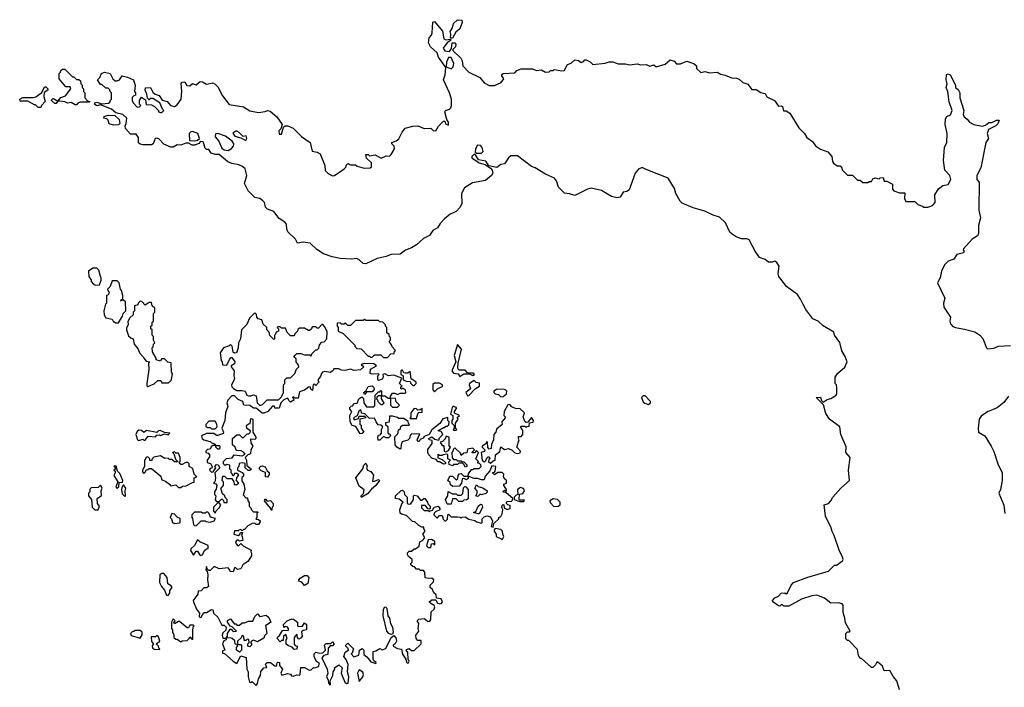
# Model space of a CAD drawing. Extents: x 2494106 to 2685573, y 758056 to 915185.
# Tile 294 of 507: x 2560080 to 2567806, y 885234 to 890468. Entities that reach past the tile are written whole.
import ezdxf

# ---------------------------------------------------------------- set-up
doc = ezdxf.new("R2010")
doc.units = 0

msp = doc.modelspace()

# ---------------------------------------------------------------- linework, layer by layer
at = {"layer": '0CON05XD'}
for points in [[(2563686.7, 889346.7), (2563731.7, 889331.7), (2563775, 889302.5), (2563787.5, 889287.5), (2563793.8, 889265), (2563783.3, 889245), (2563735, 889208.2), (2563632.4, 889187.6), (2563571.1, 889148.9), (2563547.1, 889105), (2563549.4, 889025), (2563535, 888996), (2563505, 888964.4), (2563458, 888942), (2563412.6, 888907.4), (2563379.4, 888870.6), (2563358.6, 888835), (2563321.2, 888815), (2563296.7, 888775), (2563247.6, 888752.4), (2563195, 888702.9), (2563155, 888678.1), (2563108.7, 888661.3), (2563065, 888628.6), (2562995, 888628), (2562955, 888610.8), (2562885, 888596.2), (2562795, 888553.5), (2562775, 888555.8), (2562745, 888586.2), (2562725.9, 888595.9), (2562685, 888589.2), (2562595, 888594.6), (2562532.3, 888607.7), (2562463, 888633), (2562412.5, 888665), (2562360, 888715), (2562305, 888723.8), (2562260, 888715), (2562245, 888747.5), (2562184, 888805), (2562176.2, 888825), (2562173.8, 888865), (2562161.2, 888881.2), (2562115, 888910), (2562073, 888963), (2562025, 888981.2), (2562008.8, 888998.8), (2562000, 889035), (2561988.5, 889048.5), (2561965, 889066.7), (2561925, 889073.3), (2561873.3, 889125), (2561844.1, 889184.1), (2561861.2, 889245), (2561849.5, 889299.5), (2561827.6, 889317.6), (2561799.7, 889329.7), (2561745, 889340.8), (2561713.9, 889353.9), (2561645, 889410), (2561615, 889411.2), (2561582.5, 889422.5), (2561565, 889450), (2561545, 889450), (2561535, 889460), (2561520, 889510), (2561498.3, 889511.7), (2561485, 889497.5), (2561455, 889483.8), (2561433.9, 889483.9), (2561405, 889500), (2561385, 889500), (2561345, 889483.8), (2561315, 889487.5), (2561285, 889468), (2561265, 889468.8), (2561211.2, 889491.2), (2561173, 889533), (2561155, 889540), (2561143.3, 889536.7), (2561127.5, 889495), (2561115, 889487.5), (2561045, 889487.5), (2561025, 889492.5), (2561013, 889503), (2561012.5, 889545), (2560995, 889570), (2560949.3, 889569.3), (2560910, 889615), (2560907.5, 889635), (2560916.4, 889653.6), (2560920, 889695), (2560890, 889725), (2560835, 889737.5), (2560800, 889765), (2560715, 889800), (2560685, 889793.3), (2560667.5, 889805), (2560670, 889815), (2560685, 889820), (2560725, 889807.5), (2560777, 889813), (2560788.3, 889821.7), (2560791.7, 889838.3), (2560800, 889845), (2560800, 889895), (2560790, 889905), (2560788.3, 889918.3), (2560775, 889930), (2560755, 889930), (2560725, 889960), (2560715, 889960), (2560690, 889995), (2560710, 890015), (2560722.5, 890045), (2560745, 890057.5), (2560790, 890045), (2560810, 890005), (2560828.3, 889988.3), (2560845, 889987.5), (2560863, 889997), (2560885, 890026.7), (2560925, 890017.5), (2560972.5, 889995), (2560987, 889953), (2560980, 889905), (2560990, 889895), (2560990, 889875), (2560975, 889870), (2560963, 889857), (2560962.5, 889835), (2560970, 889815), (2561003, 889783), (2561020, 889785), (2561030, 889795), (2561020, 889805), (2561020, 889835), (2561035, 889860), (2561068.3, 889838.3), (2561071.7, 889801.7), (2561115, 889800), (2561138.3, 889788.3), (2561170, 889755), (2561170, 889745), (2561185, 889740), (2561195, 889740), (2561210, 889755), (2561200, 889765), (2561180, 889815), (2561125, 889850), (2561105, 889850), (2561095, 889840), (2561081.7, 889851.7), (2561077.5, 889885), (2561063.3, 889915), (2561066.4, 889933.6), (2561106.1, 889936.1), (2561125, 889900), (2561143, 889883), (2561175, 889872.5), (2561197, 889837), (2561236.1, 889826.1), (2561263.9, 889793.9), (2561295, 889787.5), (2561315, 889800), (2561347.5, 889845), (2561353.3, 889905), (2561347.5, 889967.5), (2561355, 889978.8), (2561375, 889980), (2561391.7, 889951.7), (2561415, 889950), (2561435, 889967.5), (2561465, 889957.5), (2561495, 889982.5), (2561515, 889980), (2561545, 889962.5), (2561595, 889972.5), (2561615, 889963.3), (2561635, 889942.5), (2561670.6, 889870.6), (2561725, 889803.3), (2561835, 889783.3), (2561885, 889752.5), (2561955, 889740), (2562005, 889746.7), (2562025, 889755.7), (2562045, 889751.1), (2562098.6, 889705), (2562140, 889645), (2562128.3, 889611.7), (2562113, 889597), (2562115, 889570), (2562135, 889570), (2562150, 889625), (2562163.3, 889636.7), (2562185, 889635.8), (2562225, 889618), (2562292.1, 889552.1), (2562360, 889505), (2562375, 889437.5), (2562415, 889430), (2562436.7, 889415), (2562473.3, 889325), (2562477.5, 889285), (2562501.7, 889261.7), (2562535, 889242.5), (2562550, 889245), (2562625, 889297.5), (2562642.5, 889315), (2562643, 889327), (2562655, 889340), (2562675, 889330), (2562715, 889330), (2562728.3, 889318.3), (2562783.6, 889303.6), (2562830, 889305), (2562840, 889315), (2562840, 889345), (2562801.7, 889381.7), (2562795, 889410), (2562815, 889410), (2562825, 889400), (2562869.3, 889409.3), (2562917, 889383), (2562955, 889400), (2562981.7, 889398.3), (2562995, 889410), (2563020, 889455), (2563017.5, 889475), (2563000, 889495), (2563000, 889505), (2563035, 889517.5), (2563055.9, 889534.1), (2563081.2, 889585), (2563105, 889616.7), (2563165, 889633.8), (2563205, 889634.2), (2563255, 889613.8), (2563305, 889616.7), (2563325, 889600), (2563345, 889597.5), (2563367, 889633), (2563405, 889672.5), (2563415, 889672.5), (2563422.3, 889652.3), (2563445, 889640), (2563446, 889665), (2563432.5, 889685), (2563416.7, 889745), (2563420, 889755), (2563453.6, 889766.4), (2563463.6, 889776.4), (2563468.8, 889795), (2563467.5, 889845), (2563453, 889893), (2563406.2, 889995), (2563419.2, 890035), (2563423, 890093), (2563365.8, 890175), (2563355, 890207.5), (2563302.5, 890255), (2563287.5, 890285), (2563292.5, 890325), (2563312.5, 890347.5), (2563316.1, 890363.9), (2563322.5, 890447.5), (2563335, 890453.8), (2563398.3, 890378.3), (2563408.8, 890318.8), (2563425, 890310), (2563460, 890315), (2563460, 890305), (2563433.6, 890286.4), (2563416, 890264), (2563403.8, 890245), (2563415, 890222.5), (2563451.7, 890218.3), (2563467.5, 890242.5), (2563473.3, 890286.7), (2563495, 890287.5), (2563501.2, 890275), (2563500, 890255), (2563480, 890235), (2563480, 890225), (2563542.5, 890165), (2563552.5, 890145), (2563557.5, 890105), (2563605, 890057.5), (2563690, 890015), (2563725, 889972.5), (2563765, 889952.5), (2563805, 889952.5), (2563857.5, 889975), (2563880, 890005), (2563863, 890027), (2563863, 890037), (2563873.6, 890046.4), (2563965, 890050), (2563981.2, 890068.8), (2564015, 890082.5), (2564105, 890083.3), (2564135, 890070), (2564175, 890073.3), (2564205, 890057.5), (2564235, 890060), (2564245, 890070), (2564265, 890070), (2564275, 890077.5), (2564335, 890067.5), (2564355, 890070), (2564375, 890113.3), (2564410.7, 890129.3), (2564435, 890152.5), (2564465, 890147.5), (2564485, 890132.5), (2564505, 890140), (2564515, 890152.5), (2564525, 890152.5), (2564556.1, 890136.1), (2564577, 890117), (2564673, 890127), (2564705, 890136.7), (2564733.9, 890136.1), (2564775, 890122), (2564835, 890122.5), (2564865, 890114.2), (2564925, 890121.2), (2564955, 890113.8), (2564995, 890116.7), (2565025, 890103.3), (2565055, 890113.8), (2565075, 890097.5), (2565145, 890120), (2565185, 890152.5), (2565215, 890142.5), (2565235, 890122.5), (2565265, 890122.5), (2565315, 890142.5), (2565350.7, 890130.7), (2565370, 890125), (2565390, 890105), (2565390, 890085), (2565425, 890053.3), (2565455, 890062.5), (2565495, 890050), (2565555, 890056.2), (2565580.5, 890040.5), (2565615, 890034), (2565665, 890011.2), (2565705, 890009.2), (2565725, 890000.8), (2565755, 889974.3), (2565795, 889962.5), (2565825, 889920), (2565859.3, 889919.3), (2565895, 889897.5), (2565928.8, 889888.8), (2565943.8, 889863.8), (2566003.9, 889833.9), (2566035, 889790), (2566055, 889792.5), (2566066.4, 889786.4), (2566073.6, 889753.6), (2566095, 889753.3), (2566124.2, 889734.2), (2566195, 889618.8), (2566238.8, 889575), (2566256.2, 889545), (2566302, 889512), (2566325, 889480), (2566365, 889453.8), (2566421.2, 889431.2), (2566452.5, 889395), (2566457, 889357), (2566465, 889342.5), (2566495, 889322.5), (2566515, 889322.5), (2566530, 889315), (2566535, 889290), (2566575, 889250), (2566615, 889250), (2566655, 889210), (2566675, 889210), (2566695, 889190), (2566735, 889190), (2566745, 889200), (2566765, 889200), (2566775, 889220), (2566793, 889227), (2566825, 889220), (2566833, 889227), (2566855, 889230), (2566862.5, 889202.5), (2566885, 889202.5), (2566929.3, 889179.3), (2566928.3, 889138.3), (2566940, 889125), (2566985, 889110), (2567025, 889110), (2567023.3, 889065), (2567032.5, 889042.5), (2567105, 889043.3), (2567128.8, 889018.8), (2567165, 889006.7), (2567175, 888997.5), (2567205, 888997.5), (2567230, 889005), (2567245, 889012.5), (2567262.5, 889035), (2567262, 889095), (2567289.3, 889140.7), (2567325, 889166.7), (2567365, 889176.7), (2567385.8, 889214.2), (2567378.8, 889245), (2567338.3, 889288.3), (2567330, 889365), (2567336.2, 889465), (2567355.8, 889505), (2567358, 889575), (2567342.5, 889645), (2567345, 889690), (2567355, 889707.5), (2567385, 889722.5), (2567396.4, 889756.4), (2567373.6, 889823.6), (2567362.5, 889905), (2567350, 889935), (2567357.5, 889965), (2567350, 889995), (2567353.3, 890036.7), (2567365, 890042), (2567381.2, 890035), (2567422.5, 889955), (2567422.5, 889935), (2567445, 889920), (2567456.2, 889895), (2567456.7, 889855), (2567487.5, 889755), (2567482.5, 889725), (2567490, 889705), (2567515, 889687.5), (2567532.5, 889665), (2567566.7, 889646.7), (2567635, 889633.8), (2567658.3, 889641.7), (2567685, 889661.2), (2567709.3, 889660.7), (2567745, 889680), (2567765, 889680), (2567755, 889650), (2567740, 889635), (2567682.3, 889607.7), (2567671.2, 889575), (2567683.3, 889535), (2567661.2, 889505), (2567621.2, 889305), (2567590, 889245), (2567590, 889215), (2567608.8, 889195), (2567606.2, 888975), (2567620, 888915), (2567603.3, 888855), (2567603.3, 888795), (2567595.9, 888774.1), (2567553, 888747), (2567485, 888670), (2567483, 888663), (2567490, 888655), (2567485, 888640), (2567435, 888626.7), (2567409.3, 888590.7), (2567365, 888573.3), (2567336.2, 888545), (2567313.8, 888495), (2567303.3, 888445), (2567283.3, 888405), (2567340, 888285), (2567330, 888245), (2567332.5, 888215), (2567383.8, 888135), (2567379.2, 888105), (2567385, 888084), (2567403.6, 888063.6), (2567423.6, 888053.6), (2567495, 888042.7), (2567575, 888019.5)], [(2563461.7, 890321.7), (2563463.6, 890353.6), (2563457.5, 890375), (2563476.7, 890405), (2563483, 890437), (2563515, 890467.5), (2563550, 890465), (2563551.2, 890445), (2563533.6, 890396.4), (2563501.2, 890368.8), (2563475, 890322.5), (2563461.7, 890321.7)], [(2563465, 890083.3), (2563480.7, 890099.3), (2563486.7, 890125), (2563465, 890170), (2563445, 890170), (2563430, 890135), (2563427.5, 890097.5), (2563465, 890083.3)], [(2560525, 889800), (2560515, 889800), (2560485, 889817.5), (2560455, 889812.5), (2560435, 889822.5), (2560395, 889830), (2560380, 889830), (2560365, 889810), (2560355, 889810), (2560330, 889835), (2560333.6, 889846.4), (2560345, 889850), (2560380, 889830), (2560401.7, 889858.3), (2560438.3, 889871.7), (2560480, 889925), (2560475, 889940), (2560441.7, 889941.7), (2560390, 890005), (2560390, 890045), (2560400, 890055), (2560401.7, 890068.3), (2560415, 890080), (2560435, 890080), (2560495, 890020), (2560505, 890020), (2560525, 890000), (2560545, 890000), (2560558.3, 889988.3), (2560560, 889965), (2560570, 889955), (2560570, 889935), (2560580, 889925), (2560580, 889905), (2560590, 889895), (2560590, 889855), (2560611.7, 889831.7), (2560630, 889825), (2560625, 889820), (2560555, 889820), (2560535, 889812.5), (2560525, 889800)], [(2560245, 889780), (2560225, 889780), (2560205, 889800), (2560195, 889800), (2560145, 889830), (2560085, 889830), (2560080, 889845), (2560105, 889857.5), (2560185, 889857.5), (2560207, 889863), (2560253.3, 889896.7), (2560275, 889940), (2560285, 889940), (2560300, 889925), (2560300, 889915), (2560272.5, 889897.5), (2560270, 889865), (2560280, 889825), (2560250, 889795), (2560245, 889780)], [(2560815, 889640), (2560781.7, 889651.7), (2560775, 889680), (2560765, 889690), (2560740, 889695), (2560741.7, 889708.3), (2560775, 889720), (2560827, 889717), (2560860, 889685), (2560866.7, 889655), (2560855, 889642.5), (2560815, 889640)], [(2561455, 889516.7), (2561475, 889522.5), (2561490, 889535), (2561476.7, 889576.7), (2561435, 889590), (2561421.7, 889588.3), (2561410, 889575), (2561411.7, 889521.7), (2561455, 889516.7)], [(2561715, 889442.5), (2561743, 889457), (2561757.5, 889475), (2561760, 889495), (2561746.2, 889515), (2561695.7, 889555.7), (2561635, 889576.2), (2561617, 889573), (2561615, 889550), (2561642.5, 889515), (2561665, 889460), (2561685, 889447.5), (2561715, 889442.5)], [(2561855, 889520), (2561862.5, 889535), (2561858.3, 889558.3), (2561832.5, 889552.5), (2561803, 889583), (2561785, 889592.5), (2561775, 889592.5), (2561753, 889577), (2561767.5, 889555), (2561815, 889542.5), (2561855, 889520)], [(2563665, 889420), (2563705, 889422.5), (2563716.7, 889435), (2563708.8, 889465), (2563695, 889481.2), (2563673.3, 889485), (2563656.7, 889455), (2563655, 889430), (2563665, 889420)], [(2566983.3, 885215), (2566963.3, 885285), (2566935, 885317.5), (2566906.7, 885365), (2566862.7, 885362.7), (2566850.5, 885400.5), (2566815, 885430), (2566805, 885430), (2566795, 885410), (2566775, 885390), (2566765, 885390), (2566685, 885460), (2566675, 885460), (2566663, 885483), (2566655, 885530), (2566585, 885600), (2566575, 885600), (2566563, 885613), (2566563.9, 885656.1), (2566575, 885667.5), (2566591.7, 885668.3), (2566597.5, 885675), (2566560, 885740), (2566556.1, 885776.1), (2566541.2, 885821.2), (2566541.7, 885878.3), (2566535, 885887.5), (2566505.6, 885895.6), (2566445, 885892.9), (2566395, 885931.9), (2566335, 885955.7), (2566295, 885951.9), (2566214.1, 885925.9), (2566115, 885870), (2566075, 885870), (2566065, 885880), (2566055, 885880), (2566045, 885870), (2566035, 885872.5), (2565990, 885905), (2565987.5, 885915), (2566006.7, 885935), (2566035, 885948.8), (2566055, 885971.2), (2566083.3, 885973.3), (2566095, 885967.5), (2566105, 885973.3), (2566132.5, 886035), (2566152.5, 886055), (2566263.5, 886096.5), (2566427.5, 886145), (2566475, 886190), (2566488.3, 886191.7), (2566537.5, 886225), (2566541.2, 886235), (2566536, 886255), (2566509.1, 886309.1), (2566470, 886425), (2566454.5, 886454.5), (2566448.5, 886485), (2566403.5, 886575), (2566393.3, 886665), (2566425.5, 886674.5), (2566443.9, 886696.1), (2566461.4, 886725), (2566523.9, 886796.1), (2566592.5, 886855), (2566583.3, 886935), (2566596.7, 887035), (2566564, 887075), (2566565, 887120), (2566523.3, 887215), (2566516.7, 887275), (2566433.3, 887335), (2566405, 887380), (2566387, 887447), (2566330, 887505), (2566365, 887507.5), (2566371.7, 887481.7), (2566385, 887470), (2566415, 887490), (2566445, 887497.5), (2566487.5, 887525), (2566493, 887537), (2566492.5, 887585), (2566490, 887605), (2566480, 887615), (2566480, 887665), (2566497.5, 887695), (2566556.1, 887743.9), (2566572.5, 887785), (2566557.7, 887827.7), (2566532.3, 887872.3), (2566515, 887937.5), (2566473.8, 887995), (2566467.4, 888017.4), (2566385, 888068.6), (2566345, 888104.3), (2566305, 888121.4), (2566247.8, 888195), (2566227.5, 888235), (2566207.6, 888277.6), (2566182.7, 888312.7), (2566096.7, 888375), (2566036.7, 888455), (2566032, 888475), (2566040, 888535), (2566022.5, 888565), (2566005, 888573.3), (2565983.6, 888566.4), (2565955, 888566.7), (2565928.8, 888588.8), (2565885, 888603.3), (2565851.7, 888651.7), (2565805, 888741.2), (2565785, 888748.9), (2565745, 888750), (2565701.2, 888765), (2565670, 888785), (2565653.1, 888803.1), (2565619.2, 888875), (2565570.2, 888920.2), (2565520.8, 888935), (2565455.7, 888965.7), (2565365, 888992.5), (2565279.2, 889029.2), (2565262.7, 889045), (2565228.1, 889105), (2565218.1, 889145), (2565168.8, 889225), (2564995, 889294), (2564965, 889308.6), (2564934.6, 889295.4), (2564910.6, 889265), (2564862.5, 889135), (2564845, 889120), (2564814.2, 889115.8), (2564792.5, 889075), (2564765, 889070.6), (2564725, 889081.9), (2564645, 889127.8), (2564565, 889147.5), (2564535, 889139.4), (2564435, 889090), (2564395, 889103.3), (2564355, 889106.7), (2564308.6, 889155), (2564291.1, 889205), (2564276, 889225), (2564205, 889257.3), (2564126.2, 889305), (2564095, 889315.8), (2563985, 889400), (2563935, 889400), (2563916.2, 889385), (2563883, 889337), (2563855, 889331.2), (2563825, 889310), (2563761.7, 889321.7), (2563738.3, 889358.3), (2563679.3, 889369.3), (2563657.5, 889407.5), (2563645, 889412.5), (2563627.5, 889395), (2563627.5, 889385), (2563686.7, 889346.7)], [(2560675, 888387.5), (2560705, 888390), (2560720, 888425), (2560720, 888445), (2560713, 888453), (2560700, 888505), (2560685, 888520), (2560655, 888520), (2560620, 888495), (2560623, 888453), (2560640, 888425), (2560640, 888415), (2560660, 888395), (2560675, 888387.5)], [(2560855, 888090), (2560887.7, 888142.3), (2560892.5, 888165), (2560912.5, 888185), (2560910, 888255), (2560895, 888270), (2560880, 888270), (2560875, 888260), (2560870, 888265), (2560888.3, 888281.7), (2560890, 888305), (2560880, 888345), (2560870, 888355), (2560860, 888405), (2560845, 888420), (2560805, 888420), (2560790, 888375), (2560770, 888355), (2560782.5, 888325), (2560775, 888310), (2560760, 888305), (2560760, 888245), (2560753, 888237), (2560740, 888185), (2560742.5, 888155), (2560755, 888130), (2560805, 888120), (2560815, 888100), (2560825, 888100), (2560835, 888090), (2560855, 888090)], [(2561085, 887592.5), (2561135, 887612.5), (2561165, 887640), (2561188.3, 887638.3), (2561195, 887620), (2561248.3, 887621.7), (2561270, 887645), (2561280, 887695), (2561270, 887705), (2561268.3, 887778.3), (2561241.7, 887781.7), (2561215, 887810), (2561191.7, 887808.3), (2561185, 887790), (2561151.7, 887801.7), (2561150, 887815), (2561123, 887863), (2561120, 887895), (2561128.3, 887901.7), (2561130, 887925), (2561140, 887935), (2561130, 887955), (2561130, 887985), (2561120, 887995), (2561120, 888035), (2561110, 888045), (2561110, 888065), (2561118.3, 888071.7), (2561120, 888095), (2561130, 888105), (2561130, 888165), (2561140, 888175), (2561140, 888205), (2561120, 888225), (2561115, 888250), (2561095, 888250), (2561065, 888230), (2561038.3, 888258.3), (2561025, 888260), (2561010, 888245), (2561008.3, 888231.7), (2560980, 888225), (2560980, 888185), (2560970, 888175), (2560970, 888155), (2560945, 888130), (2560928.3, 888101.7), (2560930, 888075), (2560918.3, 888051.7), (2560917.5, 888035), (2560935, 887990), (2560955, 887970), (2560970, 887965), (2560977.5, 887925), (2561010, 887885), (2561020, 887855), (2561050, 887825), (2561053, 887813), (2561071.7, 887791.7), (2561100, 887785), (2561090, 887775), (2561092.5, 887725), (2561077.5, 887615), (2561078.3, 887598.3), (2561085, 887592.5)], [(2561965, 887442.5), (2561985, 887450), (2562023, 887487), (2562111.7, 887488.3), (2562135, 887510), (2562150, 887545), (2562150, 887605), (2562160, 887615), (2562160, 887645), (2562175, 887660), (2562205, 887660), (2562218.3, 887671.7), (2562240, 887695), (2562251.7, 887728.3), (2562270, 887745), (2562268.3, 887758.3), (2562250, 887785), (2562248.3, 887808.3), (2562230, 887825), (2562241.7, 887838.3), (2562255, 887850), (2562285, 887850), (2562315, 887840), (2562355, 887840), (2562368.3, 887831.7), (2562371.7, 887848.3), (2562405, 887880), (2562415, 887880), (2562428.3, 887891.7), (2562431.7, 887918.3), (2562451.7, 887938.3), (2562468.3, 887941.7), (2562490, 887965), (2562491.7, 888021.7), (2562475, 888060), (2562458.3, 888078.3), (2562451.7, 888078.3), (2562425, 888050), (2562415, 888050), (2562405, 888060), (2562375, 888060), (2562370, 888045), (2562355, 888030), (2562345, 888030), (2562315, 888050), (2562275, 888050), (2562261.7, 888038.3), (2562260, 888025), (2562240, 888005), (2562235, 887990), (2562205, 887990), (2562180, 888015), (2562165, 888050), (2562135, 888050), (2562125, 888060), (2562105, 888060), (2562100, 888055), (2562110, 888045), (2562110, 888025), (2562091.7, 888018.3), (2562088.3, 888001.7), (2562080, 887995), (2562080, 887965), (2562075, 887960), (2562043, 887993), (2562037, 888017), (2562020, 888035), (2562020, 888055), (2561991.7, 888081.7), (2561980, 888115), (2561951.7, 888121.7), (2561940, 888135), (2561937, 888157), (2561925, 888170), (2561883, 888127), (2561863, 888077), (2561820, 888035), (2561813.8, 887965), (2561797.5, 887935), (2561793.3, 887895), (2561780, 887855), (2561765, 887852.5), (2561755, 887860), (2561747, 887907), (2561735, 887920), (2561725, 887910), (2561680, 887895), (2561653, 887857), (2561660, 887795), (2561670, 887785), (2561671.7, 887761.7), (2561705, 887760), (2561735, 887820), (2561745, 887820), (2561767.5, 887785), (2561765, 887770), (2561740, 887755), (2561740, 887745), (2561762.5, 887715), (2561760, 887675), (2561766.7, 887655), (2561757.5, 887635), (2561742.5, 887605), (2561745, 887590), (2561757, 887577), (2561785, 887560), (2561825, 887561.2), (2561850, 887555), (2561862.5, 887525), (2561875, 887517.5), (2561895, 887517.5), (2561915, 887527.5), (2561935, 887520), (2561943, 887463), (2561965, 887442.5)], [(2562965, 887820), (2562991.7, 887848.3), (2563018.3, 887851.7), (2563021.7, 887868.3), (2563030, 887875), (2563001.7, 887901.7), (2562998.3, 887918.3), (2562980, 887945), (2562990, 887955), (2562990, 887975), (2562981.7, 887981.7), (2562978.3, 887998.3), (2562961.7, 888011.7), (2562960, 888055), (2562950, 888065), (2562950, 888075), (2562930, 888095), (2562905, 888100), (2562895, 888110), (2562795, 888110), (2562785, 888117.5), (2562775, 888110), (2562715, 888110), (2562675, 888070), (2562655, 888070), (2562635, 888090), (2562625, 888080), (2562605, 888080), (2562595, 888090), (2562571.7, 888088.3), (2562570, 888065), (2562580, 888055), (2562580, 888025), (2562618.3, 888008.3), (2562710, 887915), (2562710, 887905), (2562725, 887890), (2562758.3, 887888.3), (2562815, 887830), (2562825, 887830), (2562835, 887820), (2562847, 887823), (2562865, 887840), (2562915, 887840), (2562935, 887820), (2562965, 887820)], [(2567575, 888019.5), (2567613.7, 887993.7), (2567638.3, 887968.3), (2567666.1, 887896.1), (2567675, 887886.7), (2567723.3, 887893.3), (2567761.7, 887908.3), (2567855, 887913.3)], [(2563535, 887670), (2563565, 887692.5), (2563615, 887690), (2563635, 887677.5), (2563650, 887685), (2563637, 887697), (2563595, 887700), (2563575, 887720), (2563525, 887720), (2563517.5, 887735), (2563520, 887775), (2563546.7, 887885), (2563515, 887920), (2563490, 887835), (2563502.5, 887785), (2563471.2, 887715), (2563485, 887696.7), (2563520, 887690), (2563535, 887670)], [(2562877.5, 887315), (2562865, 887342.5), (2562825, 887340), (2562788.3, 887378.3), (2562761.7, 887381.7), (2562760, 887405), (2562751.7, 887408.3), (2562741.7, 887398.3), (2562728.3, 887361.7), (2562700, 887345), (2562705, 887330), (2562738.3, 887341.7), (2562745, 887360), (2562785, 887360), (2562800, 887345), (2562750, 887335), (2562750, 887295), (2562758.3, 887288.3), (2562760, 887265), (2562780, 887235), (2562767, 887223), (2562751.7, 887221.7), (2562718.3, 887278.3), (2562690, 887285), (2562672.5, 887315), (2562670, 887365), (2562687.5, 887395), (2562670, 887415), (2562671.7, 887428.3), (2562681.7, 887438.3), (2562695, 887440), (2562701.7, 887458.3), (2562728.3, 887461.7), (2562740, 887495), (2562765, 887510), (2562777.5, 887497.5), (2562780, 887465), (2562801.7, 887431.7), (2562858.3, 887431.7), (2562866.7, 887443.3), (2562870, 887525), (2562895, 887550), (2562905, 887550), (2562915, 887560), (2562920, 887555), (2562920, 887520), (2562945, 887520), (2562975, 887500), (2562990, 887500), (2562990, 887515), (2563005, 887540), (2563025, 887540), (2563045, 887530), (2563065, 887540), (2563105, 887540), (2563110, 887545), (2563107.5, 887565), (2563085, 887580), (2563075, 887570), (2563070, 887575), (2563071.7, 887588.3), (2563080, 887595), (2563060, 887615), (2563078.3, 887658.3), (2563015, 887680), (2562975, 887676.7), (2562945, 887690), (2562930, 887685), (2562932.5, 887665), (2562925, 887650), (2562895, 887640), (2562890, 887645), (2562890, 887675), (2562900, 887685), (2562895, 887690), (2562845, 887687.5), (2562830, 887695), (2562831.7, 887728.3), (2562880, 887755), (2562859.3, 887769.3), (2562785, 887772.5), (2562760, 887765), (2562780, 887745), (2562755, 887723.3), (2562705, 887716.7), (2562675, 887727.5), (2562635, 887716.2), (2562605, 887720), (2562585, 887730), (2562545, 887730), (2562536.4, 887713.6), (2562515, 887702.5), (2562475, 887710), (2562456.4, 887703.6), (2562447.5, 887695), (2562440.7, 887669.3), (2562420, 887645), (2562427.5, 887625), (2562405, 887600), (2562395, 887610), (2562381.7, 887608.3), (2562378.3, 887561.7), (2562365, 887570), (2562358.3, 887588.3), (2562345, 887587.5), (2562315, 887562.5), (2562275, 887550), (2562265, 887500), (2562245, 887500), (2562225, 887510), (2562220, 887505), (2562228.3, 887498.3), (2562230, 887485), (2562205, 887470), (2562191.7, 887481.7), (2562185, 887500), (2562155, 887490), (2562130, 887465), (2562115, 887422.5), (2562083, 887423), (2562078.3, 887438.3), (2562063, 887437), (2562027.5, 887395), (2561996.4, 887383.6), (2561983, 887383), (2561935, 887422.5), (2561915, 887422.5), (2561885, 887442.5), (2561840, 887445), (2561830, 887475), (2561795, 887490), (2561765, 887520), (2561745, 887520), (2561714.4, 887485.6), (2561705.8, 887465), (2561713.8, 887435), (2561694.2, 887385.8), (2561690, 887325), (2561667.5, 887265), (2561678, 887235), (2561675.8, 887224.2), (2561635, 887207.5), (2561625, 887207.5), (2561603, 887223), (2561546.4, 887223.6), (2561507.5, 887205), (2561512.5, 887185), (2561525, 887172.5), (2561575, 887160), (2561581.7, 887151.7), (2561615, 887140), (2561620, 887130), (2561645, 887130), (2561650, 887125), (2561648.3, 887101.7), (2561635, 887100), (2561620, 887115), (2561620, 887130), (2561595, 887130), (2561581.7, 887118.3), (2561575, 887100), (2561553, 887097), (2561540, 887085), (2561540, 887075), (2561558.3, 887068.3), (2561570, 887055), (2561568.3, 887041.7), (2561550, 887015), (2561550, 886995), (2561578.3, 886988.3), (2561590, 886965), (2561588.3, 886951.7), (2561575, 886950), (2561570, 886935), (2561585, 886920), (2561598.3, 886921.7), (2561620, 886955), (2561612.5, 886965), (2561625, 886980), (2561638.3, 886978.3), (2561650, 886955), (2561610, 886915), (2561617.5, 886875), (2561610, 886845), (2561600, 886835), (2561618.3, 886828.3), (2561627.5, 886815), (2561621.7, 886788.3), (2561607.5, 886765), (2561607.5, 886745), (2561620, 886735), (2561613, 886703), (2561625, 886690), (2561645, 886690), (2561665, 886710), (2561678.3, 886698.3), (2561683, 886683), (2561707, 886683), (2561707.5, 886705), (2561691.7, 886721.7), (2561690, 886735), (2561671.7, 886751.7), (2561660, 886785), (2561660, 886795), (2561680, 886815), (2561680, 886845), (2561670, 886855), (2561675, 886890), (2561688.3, 886888.3), (2561705, 886870), (2561745, 886870), (2561760, 886845), (2561763, 886823), (2561785, 886823.3), (2561800, 886835), (2561780, 886855), (2561783, 886877), (2561798.3, 886898.3), (2561785, 886910), (2561765, 886910), (2561758.3, 886891.7), (2561751.7, 886891.7), (2561748.3, 886908.3), (2561740, 886915), (2561740, 886935), (2561730, 886945), (2561730, 886975), (2561705, 886980), (2561691.7, 886971.7), (2561680, 886985), (2561680, 887005), (2561703, 887027), (2561748.3, 887031.7), (2561763, 887057), (2561825, 887047.5), (2561848.3, 887061.7), (2561837, 887077), (2561817, 887087), (2561785, 887090), (2561775, 887100), (2561770, 887115), (2561750, 887135), (2561750, 887185), (2561785, 887212.5), (2561805, 887212.5), (2561825, 887192.5), (2561835, 887192.5), (2561865, 887220), (2561878.3, 887221.7), (2561888.3, 887231.7), (2561890, 887245), (2561861.7, 887261.7), (2561860, 887285), (2561875, 887300), (2561888.3, 887301.7), (2561895, 887340), (2561910, 887335), (2561910, 887235), (2561932.5, 887195), (2561932.5, 887185), (2561925, 887177.5), (2561890, 887180), (2561895, 887150), (2561910, 887125), (2561892.5, 887095), (2561890, 887065), (2561870, 887055), (2561850, 887035), (2561860, 887015), (2561861.7, 886971.7), (2561900, 886945), (2561887, 886933), (2561873, 886933), (2561850, 886955), (2561848.3, 886988.3), (2561825, 886992.5), (2561801.7, 886988.3), (2561800, 886965), (2561790, 886955), (2561790, 886935), (2561827, 886917), (2561837.5, 886905), (2561835, 886890), (2561822.5, 886877.5), (2561822.5, 886852.5), (2561840, 886825), (2561847.5, 886785), (2561833, 886743), (2561855, 886720), (2561868.3, 886718.3), (2561870, 886695), (2561881.7, 886681.7), (2561880, 886655), (2561895, 886640), (2561900, 886625), (2561915, 886610), (2561945, 886610), (2561950, 886605), (2561940, 886595), (2561940, 886565), (2561931.7, 886551.7), (2561955, 886550), (2561970, 886535), (2561955, 886510), (2561935, 886510), (2561925, 886520), (2561905, 886517.5), (2561870.7, 886499.3), (2561845, 886470), (2561835, 886470), (2561825, 886460), (2561815, 886470), (2561800, 886465), (2561795, 886460), (2561765, 886460), (2561760, 886435), (2561795, 886422.5), (2561808.3, 886431.7), (2561811.7, 886448.3), (2561828.3, 886448.3), (2561820, 886425), (2561827, 886417), (2561830, 886385), (2561805, 886380), (2561797, 886387), (2561783, 886387), (2561772.5, 886375), (2561778.3, 886358.3), (2561795, 886340), (2561815, 886360), (2561833, 886343), (2561897.5, 886307.5), (2561892.5, 886295), (2561900, 886285), (2561900, 886265), (2561887, 886243), (2561870, 886220), (2561830, 886195), (2561816.4, 886163.6), (2561788.3, 886158.3), (2561775, 886170), (2561765, 886170), (2561755, 886140), (2561731.7, 886141.7), (2561730, 886155), (2561715, 886170), (2561645, 886162.5), (2561605, 886180), (2561575, 886150), (2561565, 886150), (2561551.7, 886161.7), (2561545, 886180), (2561540, 886155), (2561551.7, 886141.7), (2561556.4, 886116.4), (2561553.3, 886075), (2561562.5, 886025), (2561546.4, 886013.6), (2561525, 886012.5), (2561505, 885990), (2561481.7, 885988.3), (2561477.5, 885965), (2561440, 885915), (2561443, 885903), (2561467.5, 885845), (2561490, 885815), (2561488.3, 885788.3), (2561495, 885780), (2561505, 885782.5), (2561525, 885820), (2561545, 885820), (2561585, 885842.5), (2561595, 885840), (2561600, 885815), (2561633.6, 885783.6), (2561665, 885720), (2561685, 885720), (2561700, 885705), (2561698.3, 885681.7), (2561675, 885660), (2561668.3, 885641.7), (2561675, 885620), (2561700, 885620), (2561710, 885635), (2561710, 885655), (2561731.7, 885688.3), (2561738.3, 885688.3), (2561755, 885670), (2561780, 885675), (2561748.3, 885708.3), (2561731.7, 885711.7), (2561710, 885745), (2561711.7, 885758.3), (2561735, 885770), (2561761.7, 885731.7), (2561775, 885730), (2561785, 885720), (2561805, 885720), (2561825, 885740), (2561845, 885740), (2561875, 885752.5), (2561908.3, 885751.7), (2561925, 885790), (2561945, 885810), (2561965, 885790), (2562015, 885800), (2562035, 885780), (2562050, 885745), (2562010, 885715), (2562015, 885690)], [(2563175, 887600), (2563190, 887615), (2563190, 887625), (2563153, 887653), (2563145, 887710), (2563125, 887697.5), (2563107, 887697), (2563095, 887700), (2563085, 887720), (2563075, 887720), (2563070, 887715), (2563070, 887685), (2563090, 887675), (2563090, 887645), (2563113, 887633), (2563145, 887630), (2563150, 887615), (2563165, 887600), (2563175, 887600)], [(2562785, 887530), (2562780, 887545), (2562798.3, 887561.7), (2562815, 887592.5), (2562845, 887597.5), (2562860, 887585), (2562861.7, 887568.3), (2562845, 887550), (2562805, 887550), (2562785, 887530)], [(2563335, 887550), (2563360, 887575), (2563398.3, 887591.7), (2563397.5, 887605), (2563375, 887617.5), (2563335, 887617.5), (2563321.7, 887608.3), (2563322.5, 887565), (2563335, 887550)], [(2563595, 887520), (2563605, 887522.5), (2563656.7, 887575), (2563687.5, 887595), (2563687.5, 887617.5), (2563662.3, 887622.3), (2563645, 887640), (2563610, 887615), (2563607.5, 887605), (2563616.7, 887573.3), (2563580, 887545), (2563595, 887520)], [(2562925, 887450), (2562940, 887465), (2562920, 887495), (2562920, 887520), (2562895, 887520), (2562881.7, 887508.3), (2562880, 887495), (2562888.3, 887488.3), (2562890, 887475), (2562915, 887450), (2562925, 887450)], [(2563855, 887510), (2563875, 887512.5), (2563900, 887535), (2563902.5, 887555), (2563892.5, 887565), (2563875, 887570), (2563821.2, 887568.8), (2563800, 887555), (2563800, 887545), (2563810, 887535), (2563838.3, 887528.3), (2563855, 887510)], [(2565015, 887450), (2565030, 887465), (2565030, 887475), (2564988.3, 887518.3), (2564971.7, 887518.3), (2564960, 887505), (2564971.7, 887471.7), (2564985, 887460), (2565015, 887450)], [(2567838.8, 887515), (2567803, 887467), (2567750, 887425), (2567675, 887392), (2567625, 887360), (2567609.6, 887335), (2567600, 887265), (2567605, 887233.8), (2567654.4, 887204.4), (2567704.2, 887125), (2567725, 887082.5), (2567756, 886985), (2567790, 886915), (2567788.8, 886855), (2567776.1, 886783.9), (2567762.5, 886755), (2567801.7, 886661.7), (2567810, 886595)], [(2563045, 887430), (2563060, 887445), (2563033, 887473), (2563028.3, 887498.3), (2562990, 887500), (2562990, 887445), (2563005, 887430), (2563045, 887430)], [(2563505, 887250), (2563510, 887255), (2563500, 887265), (2563500, 887305), (2563520, 887335), (2563511.7, 887348.3), (2563530, 887365), (2563492.5, 887382.5), (2563493, 887397), (2563510, 887425), (2563482.5, 887437.5), (2563473.6, 887426.4), (2563460, 887375), (2563480, 887365), (2563480, 887335), (2563470, 887325), (2563470, 887305), (2563490, 887285), (2563490, 887265), (2563482.5, 887255), (2563485, 887250), (2563505, 887250)], [(2563775, 886990), (2563795, 887010), (2563810, 887015), (2563812.5, 887055), (2563847, 887083), (2563855, 887120), (2563885, 887097.5), (2563916.4, 887106.4), (2563945, 887092.5), (2563965, 887072.5), (2563985, 887067.5), (2564008.3, 887071.7), (2564010, 887085), (2563980, 887115), (2564000, 887175), (2563993.3, 887185), (2563995, 887200), (2564015, 887200), (2564027.5, 887215), (2564027, 887247), (2564010, 887275), (2564015, 887280), (2564045, 887280), (2564055, 887270), (2564061.7, 887278.3), (2564078.3, 887281.7), (2564081.7, 887308.3), (2564108.3, 887311.7), (2564112.5, 887325), (2564095, 887350), (2564068.3, 887311.7), (2564055, 887310), (2564045, 887317.5), (2564030, 887355), (2564040, 887385), (2564005, 887420), (2563975, 887417.5), (2563943, 887433), (2563925, 887450), (2563911.7, 887448.3), (2563882.5, 887395), (2563880, 887365), (2563890, 887355), (2563890, 887345), (2563862.5, 887315), (2563867, 887293), (2563821.7, 887258.3), (2563817, 887233), (2563800, 887215), (2563797.5, 887175), (2563783, 887137), (2563780, 887105), (2563765, 887100), (2563752.5, 887112.5), (2563750, 887155), (2563745, 887160), (2563738.3, 887141.7), (2563710, 887125), (2563710, 887115), (2563730, 887095), (2563728.3, 887081.7), (2563700, 887075), (2563710, 887015), (2563725, 887000), (2563738.3, 887011.7), (2563745, 887030), (2563755, 887040), (2563765, 887040), (2563770, 887025), (2563761.7, 887018.3), (2563760, 887005), (2563775, 886990)], [(2562515, 885250), (2562520, 885255), (2562517.5, 885285), (2562537.5, 885325), (2562540, 885355), (2562552.5, 885375), (2562550, 885385), (2562585, 885410), (2562610, 885385), (2562602.5, 885345), (2562632.5, 885275), (2562645, 885262.5), (2562657.5, 885265), (2562663.3, 885315), (2562653.3, 885355), (2562657, 885413), (2562640.7, 885450.7), (2562622.5, 885475), (2562635, 885510), (2562660, 885525), (2562658.3, 885538.3), (2562640, 885555), (2562640, 885565), (2562655, 885580), (2562700, 885535), (2562688.3, 885501.7), (2562680, 885495), (2562701.7, 885471.7), (2562740, 885485), (2562747.5, 885525), (2562767, 885537), (2562780, 885525), (2562780.7, 885490.7), (2562803, 885473), (2562835, 885432.5), (2562875, 885420), (2562878.3, 885428.3), (2562860, 885440), (2562852.5, 885455), (2562853.3, 885515), (2562875, 885520), (2562905, 885537.5), (2562925, 885527.5), (2562953, 885537), (2562995.9, 885624.1), (2563015, 885640), (2563032.5, 885622.5), (2563037.5, 885595), (2563026.4, 885573.6), (2563010, 885565), (2563010, 885555), (2563045, 885537.5), (2563075, 885532.5), (2563083, 885493), (2563110, 885455), (2563115, 885430), (2563123, 885423), (2563130, 885425), (2563137.5, 885435), (2563127.5, 885455), (2563126.7, 885506.7), (2563112.5, 885525), (2563115, 885530), (2563135, 885537.5), (2563155, 885522.5), (2563175, 885522.5), (2563230, 885575), (2563230, 885600), (2563205, 885600), (2563190, 885615), (2563188.3, 885641.7), (2563212.5, 885675), (2563207.5, 885695), (2563212.5, 885735), (2563200, 885755), (2563213, 885767), (2563255, 885772.5), (2563285, 885750), (2563298.3, 885751.7), (2563307.5, 885765), (2563310, 885825), (2563333, 885847), (2563337.5, 885865), (2563332.5, 885875), (2563305, 885890), (2563295, 885900), (2563295, 885910), (2563305, 885910), (2563315, 885920), (2563345, 885920), (2563357, 885897), (2563375, 885887.5), (2563388.8, 885891.2), (2563396.7, 885905), (2563386.7, 885926.7), (2563351.7, 885931.7), (2563348.3, 885958.3), (2563330, 885975), (2563319.3, 885999.3), (2563300, 886015), (2563300, 886035), (2563328.3, 886061.7), (2563330, 886075), (2563315, 886090), (2563285, 886087.5), (2563263, 886093), (2563260, 886135), (2563248.3, 886148.3), (2563225, 886150), (2563215, 886160), (2563195, 886160), (2563178.3, 886178.3), (2563165, 886180), (2563150, 886195), (2563150, 886205), (2563160, 886215), (2563160, 886235), (2563130, 886260), (2563122.5, 886275), (2563123, 886287), (2563135, 886300), (2563155, 886300), (2563175, 886320), (2563185, 886320), (2563215, 886340), (2563220, 886375), (2563240, 886385), (2563260, 886405), (2563242.5, 886435), (2563260, 886455), (2563260, 886465), (2563250, 886475), (2563250, 886490), (2563235, 886490), (2563213, 886503), (2563181.7, 886531.7), (2563163, 886533), (2563115, 886580), (2563075, 886590), (2563065, 886600), (2563062.5, 886625), (2563078.3, 886671.7), (2563090, 886685), (2563058.3, 886708.3), (2563030, 886715), (2563030, 886735), (2563073.6, 886776.4), (2563085, 886780), (2563097, 886767), (2563100, 886745), (2563120, 886725), (2563120, 886675), (2563135, 886670), (2563148.3, 886671.7), (2563170, 886705), (2563170, 886735), (2563175, 886740), (2563200, 886735), (2563225, 886700), (2563235, 886700), (2563255, 886717.5), (2563260, 886715), (2563280, 886685), (2563281.7, 886671.7), (2563300, 886655), (2563300, 886635), (2563295, 886630), (2563281.7, 886631.7), (2563265, 886660), (2563231.7, 886658.3), (2563231.7, 886641.7), (2563255, 886620), (2563285, 886620), (2563295, 886610), (2563301.7, 886618.3), (2563318.3, 886621.7), (2563333.3, 886646.7), (2563365, 886652.5), (2563376.4, 886636.4), (2563376.2, 886623.8), (2563341.7, 886608.3), (2563331.7, 886598.3), (2563330, 886585), (2563355, 886560), (2563375, 886580), (2563395, 886580), (2563401.7, 886551.7), (2563415, 886540), (2563425, 886540), (2563438.3, 886551.7), (2563440, 886585), (2563445, 886590), (2563465, 886570), (2563515, 886570), (2563537, 886567), (2563545, 886560), (2563553, 886567), (2563575, 886570), (2563605, 886552.5), (2563651.7, 886541.7), (2563665, 886530), (2563705, 886520), (2563710, 886525), (2563710, 886555), (2563725, 886570), (2563745, 886577.5), (2563775, 886570), (2563790, 886535), (2563780, 886495), (2563795, 886490), (2563801.7, 886518.3), (2563840, 886555), (2563840, 886565), (2563856.7, 886573.3), (2563867, 886593), (2563872.5, 886625), (2563862.5, 886645), (2563865, 886660), (2563873, 886667), (2563880, 886665), (2563881.7, 886641.7), (2563905, 886627.5), (2563930, 886635), (2563928.3, 886658.3), (2563910, 886665), (2563900, 886675), (2563900, 886685), (2563905, 886690), (2563938.3, 886691.7), (2563948.3, 886701.7), (2563950, 886715), (2563898.3, 886758.3), (2563870, 886765), (2563885, 886780), (2563895, 886770), (2563900, 886775), (2563900, 886785), (2563880, 886815), (2563880, 886825), (2563900, 886835), (2563900, 886855), (2563887.5, 886865), (2563877.5, 886885), (2563880, 886905), (2563867, 886917), (2563833, 886917), (2563805, 886900), (2563791.7, 886911.7), (2563791.7, 886918.3), (2563805, 886920), (2563811.7, 886928.3), (2563817.5, 886965), (2563785, 886970), (2563768.3, 886931.7), (2563731.7, 886888.3), (2563725, 886860), (2563705, 886860), (2563671.7, 886871.7), (2563645, 886870), (2563600, 886890), (2563598.3, 886871.7), (2563585, 886860), (2563565, 886870), (2563551.7, 886868.3), (2563547, 886833), (2563528.3, 886811.7), (2563478.3, 886808.3), (2563461.7, 886821.7), (2563458.3, 886838.3), (2563440, 886855), (2563455, 886890), (2563475, 886890), (2563505, 886860), (2563518.3, 886871.7), (2563520, 886895), (2563531.7, 886908.3), (2563545, 886910), (2563565, 886890), (2563600, 886890), (2563601.7, 886908.3), (2563625, 886940), (2563635, 886940), (2563645, 886950), (2563685, 886950), (2563700, 886965), (2563698.3, 886978.3), (2563688.3, 886988.3), (2563671.7, 886991.7), (2563680, 887005), (2563660, 887025), (2563680, 887075), (2563665, 887090), (2563648.3, 887071.7), (2563631.7, 887071.7), (2563631.7, 887078.3), (2563650, 887095), (2563635, 887107.5), (2563595, 887100), (2563588.3, 887071.7), (2563565, 887070), (2563545, 887050), (2563538.3, 887068.3), (2563495, 887110), (2563481.7, 887098.3), (2563480, 887085), (2563470, 887075), (2563472.5, 887032.5), (2563485, 887020), (2563505, 887020), (2563515, 887010), (2563545, 887010), (2563551.7, 887001.7), (2563565, 887000), (2563588.3, 886978.3), (2563590, 886965), (2563575, 886960), (2563568.3, 886978.3), (2563555, 886990), (2563525, 886990), (2563515, 886980), (2563485, 886980), (2563475, 886970), (2563450, 886980), (2563448.3, 887001.7), (2563460, 887015), (2563440, 887025), (2563440, 887055), (2563431.7, 887061.7), (2563403, 887057), (2563395, 887050), (2563375, 887050), (2563365, 887060), (2563360, 887055), (2563361.7, 887031.7), (2563395, 887020), (2563420, 886995), (2563420, 886985), (2563405, 886982.5), (2563375, 887000), (2563365, 887000), (2563348.3, 887018.3), (2563315, 887030), (2563290, 887055), (2563282.5, 887075), (2563283, 887097), (2563317.5, 887145), (2563317.5, 887167.5), (2563292.5, 887172.5), (2563290, 887185), (2563315, 887197.5), (2563338.3, 887178.3), (2563368.3, 887171.7), (2563375, 887190), (2563400, 887215), (2563388.3, 887238.3), (2563360, 887245), (2563405, 887270), (2563415, 887270), (2563425, 887280), (2563435, 887280), (2563448.3, 887291.7), (2563450, 887315), (2563440, 887325), (2563440, 887350), (2563400.7, 887339.3), (2563378, 887302), (2563315, 887253.3), (2563294.2, 887215.8), (2563255, 887200), (2563245, 887187.5), (2563223.6, 887176.4), (2563215, 887160), (2563205, 887160), (2563200, 887175), (2563220, 887220), (2563151.7, 887218.3), (2563143, 887207), (2563140, 887185), (2563125, 887170), (2563081.7, 887158.3), (2563072.5, 887135), (2563071.7, 887108.3), (2563065, 887100), (2563040, 887115), (2563027.5, 887135), (2563023, 887197), (2563048.3, 887221.7), (2563051.7, 887248.3), (2563068.3, 887261.7), (2563071.7, 887278.3), (2563085, 887290), (2563135, 887290), (2563140, 887295), (2563131.7, 887301.7), (2563128.3, 887318.3), (2563095, 887340), (2563055, 887340), (2563045, 887350), (2563005, 887360), (2562981.7, 887358.3), (2562978.3, 887311.7), (2562951.7, 887308.3), (2562950, 887295), (2562967.5, 887277.5), (2562968.3, 887228.3), (2562975, 887220), (2562985, 887220), (2562990, 887205), (2562975, 887190), (2562955, 887190), (2562935, 887200), (2562905, 887170), (2562891.7, 887171.7), (2562890, 887195), (2562895, 887210), (2562908.3, 887211.7), (2562920, 887225), (2562920, 887255), (2562930, 887275), (2562915, 887290), (2562891.7, 887291.7), (2562877.5, 887315)], [(2563195, 887340), (2563203, 887377), (2563211.7, 887388.3), (2563238.3, 887391.7), (2563238.3, 887418.3), (2563221.7, 887408.3), (2563205, 887407.5), (2563195, 887417.5), (2563175, 887420), (2563150, 887385), (2563150, 887355), (2563141.7, 887341.7), (2563195, 887340)], [(2561615, 887260), (2561630, 887275), (2561627, 887297), (2561615, 887320), (2561565, 887320), (2561540, 887295), (2561541.7, 887281.7), (2561555, 887270), (2561575, 887270), (2561585, 887260), (2561615, 887260)], [(2561015, 887167.5), (2561045, 887180), (2561055, 887170), (2561065, 887170), (2561088.3, 887201.7), (2561145, 887197.5), (2561155, 887210), (2561175, 887212.5), (2561185, 887207.5), (2561215, 887220), (2561245, 887212.5), (2561257.5, 887225), (2561215, 887230), (2561183.6, 887246.4), (2561170, 887245), (2561155, 887230), (2561075, 887247.5), (2561055, 887232.5), (2561035.9, 887245.9), (2561015, 887248.8), (2561001.7, 887238.3), (2560992.5, 887215), (2561003.9, 887173.9), (2561015, 887167.5)], [(2563425, 887080), (2563445, 887090), (2563460, 887115), (2563450, 887125), (2563450, 887195), (2563435, 887200), (2563425, 887200), (2563420, 887185), (2563398.3, 887161.7), (2563380, 887155), (2563395, 887130), (2563408.3, 887128.3), (2563410, 887085), (2563425, 887080)], [(2561345, 886800), (2561358.3, 886811.7), (2561386.7, 886813.3), (2561435, 886840), (2561448.3, 886841.7), (2561450, 886875), (2561470, 886885), (2561450, 886905), (2561438.3, 886948.3), (2561410, 886965), (2561410, 886985), (2561400, 886995), (2561383, 886997), (2561355, 886980), (2561345, 886980), (2561331.7, 886991.7), (2561340, 887005), (2561340, 887035), (2561325, 887070), (2561305, 887070), (2561295, 887080), (2561280, 887075), (2561290, 887065), (2561301.7, 887021.7), (2561320, 887005), (2561315, 887000), (2561295, 887000), (2561275, 887020), (2561255, 887020), (2561245, 887030), (2561218.3, 887028.3), (2561185, 887047.5), (2561133, 887037), (2561120, 887025), (2561115, 887010), (2561101.7, 887011.7), (2561100, 887025), (2561085, 887040), (2561070, 887035), (2561068.3, 887021.7), (2561060, 887015), (2561060, 886965), (2561042.5, 886935), (2561043, 886923), (2561055, 886910), (2561068.3, 886921.7), (2561071.7, 886938.3), (2561085, 886940), (2561095, 886950), (2561115, 886950), (2561188.3, 886888.3), (2561195, 886860), (2561225, 886850), (2561256.4, 886826.4), (2561265, 886812.5), (2561305, 886820), (2561325, 886800), (2561345, 886800)], [(2562765, 886723.8), (2562760, 886725), (2562760, 886735), (2562777.7, 886752.3), (2562782.5, 886782.5), (2562745, 886810), (2562717.5, 886875), (2562773.6, 886946.4), (2562780, 886975), (2562795, 886990), (2562807, 886967), (2562802.5, 886955), (2562810, 886935), (2562836.4, 886926.4), (2562856.4, 886896.4), (2562848.3, 886848.3), (2562865, 886848.8), (2562895, 886863.3), (2562903.3, 886855), (2562875, 886816), (2562841.7, 886788.3), (2562809.5, 886750.5), (2562765, 886723.8)], [(2560845, 886793.3), (2560857.5, 886805), (2560861.7, 886838.3), (2560887.5, 886842.5), (2560890, 886855), (2560865, 886910), (2560848.3, 886928.3), (2560838.3, 886968.3), (2560825, 886970), (2560820, 886965), (2560828.3, 886958.3), (2560830, 886945), (2560820, 886935), (2560828.3, 886928.3), (2560830, 886915), (2560820, 886895), (2560850, 886845), (2560833.3, 886805), (2560845, 886793.3)], [(2562025, 886880), (2562010, 886885), (2562008.3, 886918.3), (2561975, 886930), (2561963, 886943), (2561963, 886957), (2561973, 886967), (2561985, 886970), (2562005, 886962.5), (2562021.7, 886931.7), (2562037, 886917), (2562037, 886903), (2562025, 886880)], [(2560905, 886730), (2560910, 886735), (2560907.5, 886775), (2560912.5, 886795), (2560895, 886820), (2560883, 886807), (2560880, 886785), (2560885, 886750), (2560905, 886730)], [(2563675, 886730), (2563660, 886735), (2563670, 886755), (2563670, 886775), (2563652.5, 886795), (2563665, 886820), (2563678.3, 886808.3), (2563715, 886797.5), (2563747.5, 886775), (2563747, 886763), (2563737, 886753), (2563705, 886742.5), (2563693, 886747), (2563675, 886730)], [(2560695, 886623.8), (2560707.5, 886655), (2560690, 886675), (2560687.5, 886715), (2560721.7, 886738.3), (2560720, 886775), (2560727.5, 886795), (2560715, 886817.5), (2560695, 886800), (2560641.7, 886798.3), (2560631.7, 886788.3), (2560630, 886765), (2560620, 886755), (2560620, 886735), (2560642.5, 886705), (2560650, 886645), (2560670, 886625), (2560695, 886623.8)], [(2563465, 886670), (2563435, 886670), (2563422.5, 886705), (2563440, 886735), (2563441.7, 886768.3), (2563475, 886750), (2563505, 886750), (2563515, 886740), (2563545, 886740), (2563557, 886753), (2563562.5, 886797.5), (2563572.5, 886807.5), (2563580, 886805), (2563600, 886785), (2563598.3, 886711.7), (2563587, 886703), (2563565, 886700), (2563555, 886690), (2563525, 886690), (2563505, 886710), (2563475, 886710), (2563465, 886670)], [(2564035, 886690), (2564040, 886700), (2564005, 886700), (2564000, 886705), (2564001.7, 886748.3), (2564027, 886753), (2564042.5, 886775), (2564033, 886793), (2564010.7, 886799.3), (2563987.5, 886785), (2563990, 886745), (2563975, 886740), (2563960, 886725), (2563960, 886705), (2564005, 886690), (2564035, 886690)], [(2561615, 886600), (2561621.7, 886618.3), (2561645, 886640), (2561657.5, 886665), (2561645, 886680), (2561631.7, 886678.3), (2561600, 886645), (2561600, 886615), (2561615, 886600)], [(2562055, 886620), (2562048.3, 886638.3), (2562000, 886695), (2562005, 886710), (2562022.5, 886692.5), (2562047, 886697), (2562070, 886675), (2562070, 886655), (2562060, 886645), (2562055, 886620)], [(2563685, 886590), (2563640, 886605), (2563658.3, 886611.7), (2563677.5, 886655), (2563695, 886670), (2563706.7, 886666.7), (2563712.5, 886645), (2563685, 886590)], [(2564271.7, 886651.7), (2564305, 886652.5), (2564320, 886665), (2564320, 886685), (2564300, 886705), (2564265, 886710), (2564240, 886695), (2564241.7, 886681.7), (2564271.7, 886651.7)], [(2561295, 886517.5), (2561335, 886522.5), (2561340, 886525), (2561338.3, 886558.3), (2561315, 886567.5), (2561295, 886590), (2561273.6, 886596.4), (2561260, 886565), (2561270, 886555), (2561280, 886525), (2561295, 886517.5)], [(2561465, 886500), (2561505, 886540), (2561535, 886540), (2561543, 886533), (2561575, 886527.5), (2561605, 886537.5), (2561617, 886557), (2561577, 886567), (2561567, 886597), (2561557, 886607), (2561543, 886607), (2561535, 886600), (2561515, 886600), (2561505, 886607.5), (2561453, 886607), (2561430, 886585), (2561430, 886565), (2561437, 886557), (2561445, 886510), (2561451.7, 886501.7), (2561465, 886500)], [(2563865, 886390), (2563880, 886415), (2563870, 886435), (2563868.3, 886458.3), (2563855, 886470), (2563811.7, 886478.3), (2563802.5, 886467.5), (2563803, 886457), (2563820, 886435), (2563820, 886415), (2563858.3, 886398.3), (2563865, 886390)], [(2561495, 886267.5), (2561515, 886272.5), (2561530, 886305), (2561545, 886320), (2561558.3, 886321.7), (2561560, 886345), (2561493, 886373), (2561475, 886390), (2561452.5, 886345), (2561421.7, 886318.3), (2561420, 886305), (2561445, 886270), (2561465, 886300), (2561475, 886300), (2561495, 886267.5)], [(2563305, 886330), (2563311.7, 886358.3), (2563325, 886360), (2563338.3, 886351.7), (2563337, 886377), (2563311.7, 886391.7), (2563285, 886390), (2563273, 886343), (2563285, 886330), (2563305, 886330)], [(2561245, 885952.5), (2561257, 885973), (2561258.3, 885991.7), (2561277, 886017), (2561269.3, 886029.3), (2561242.5, 886045), (2561237.5, 886095), (2561210, 886125), (2561195, 886126.7), (2561180, 886115), (2561177.5, 886055), (2561192.5, 886025), (2561217.5, 885995), (2561232.5, 885955), (2561245, 885952.5)], [(2562315, 886032.5), (2562295, 886057.5), (2562270, 886065), (2562270, 886075), (2562280.7, 886089.3), (2562315, 886110), (2562335, 886110), (2562350, 886095), (2562341.7, 886048.3), (2562315, 886032.5)], [(2562995, 885646.7), (2562975.8, 885655.8), (2562960, 885675), (2562931.2, 885795), (2562934.1, 885845.9), (2562945, 885863.3), (2562955, 885861.2), (2562961.7, 885851.7), (2562969.2, 885795), (2562982, 885775), (2562989.2, 885735), (2563006.7, 885705), (2563011.2, 885665), (2563005, 885650), (2562995, 885646.7)], [(2561345, 885590), (2561355, 885597.5), (2561395, 885600), (2561410, 885615), (2561415, 885630), (2561431.7, 885611.7), (2561438.3, 885611.7), (2561437.5, 885675), (2561442.5, 885707.5), (2561450, 885715), (2561445, 885720), (2561415, 885720), (2561405, 885700), (2561395, 885700), (2561335, 885750), (2561325, 885750), (2561295, 885730), (2561290, 885745), (2561300, 885755), (2561285, 885770), (2561270, 885745), (2561270, 885695), (2561280, 885685), (2561278.3, 885668.3), (2561290, 885645), (2561290, 885625), (2561305, 885610), (2561315, 885610), (2561345, 885590)], [(2562235, 885530), (2562218.3, 885548.3), (2562188.3, 885558.3), (2562171.7, 885571.7), (2562170, 885605), (2562180, 885615), (2562168.3, 885648.3), (2562150, 885635), (2562148.3, 885601.7), (2562135, 885600), (2562125, 885590), (2562100, 885615), (2562105, 885630), (2562120, 885640), (2562141.7, 885678.3), (2562188.3, 885681.7), (2562190, 885695), (2562178.3, 885708.3), (2562165, 885710), (2562151.7, 885701.7), (2562150, 885725), (2562180, 885755), (2562215, 885770), (2562228.3, 885768.3), (2562260, 885745), (2562260, 885715), (2562265, 885710), (2562298.3, 885711.7), (2562315, 885740), (2562330, 885725), (2562330, 885685), (2562305, 885680), (2562291.7, 885668.3), (2562297.5, 885635), (2562288.3, 885621.7), (2562271.7, 885611.7), (2562260, 885625), (2562255, 885650), (2562232.5, 885625), (2562232.5, 885572.5), (2562241.7, 885561.7), (2562257, 885557), (2562255, 885532.5), (2562235, 885530)], [(2561025, 885620), (2561040, 885645), (2561040, 885665), (2561025, 885680), (2560985, 885680), (2560975, 885670), (2560961.7, 885668.3), (2560950, 885655), (2560955, 885640), (2561025, 885620)], [(2562015, 885690), (2562020, 885655), (2562001.7, 885638.3), (2561995, 885620), (2561945, 885590), (2561915, 885602.5), (2561901.7, 885598.3), (2561890, 885585), (2561900, 885575), (2561900, 885565), (2561885, 885550), (2561870, 885555), (2561870, 885575), (2561880, 885585), (2561878.3, 885608.3), (2561865, 885610), (2561855, 885600), (2561841.7, 885601.7), (2561840, 885635), (2561825, 885640), (2561818.3, 885621.7), (2561790, 885595), (2561790, 885570), (2561815, 885570), (2561820, 885565), (2561820, 885525), (2561805, 885510), (2561780, 885525), (2561780, 885545), (2561790, 885555), (2561790, 885570), (2561771.7, 885571.7), (2561768.3, 885598.3), (2561747, 885617), (2561735, 885622.5), (2561700, 885620), (2561700, 885605), (2561681.7, 885598.3), (2561672.5, 885575), (2561690, 885525), (2561671.7, 885518.3), (2561671.7, 885501.7), (2561688.3, 885498.3), (2561755, 885437.5), (2561785, 885420), (2561815, 885480), (2561858.3, 885468.3), (2561862.5, 885375), (2561872.5, 885355), (2561873.3, 885315), (2561883.6, 885273.6), (2561895, 885270), (2561905, 885280), (2561935, 885247.5), (2561947, 885263), (2561955, 885300), (2561970, 885325), (2561973, 885357), (2561995, 885387.5), (2562020, 885390), (2562010, 885415), (2562023, 885427), (2562047, 885427), (2562081.7, 885401.7), (2562095, 885400), (2562100, 885425), (2562105, 885430), (2562118.3, 885428.3), (2562120, 885405), (2562142.5, 885375), (2562130, 885345), (2562138.3, 885328.3), (2562185, 885342.5), (2562205, 885337.5), (2562213.6, 885323.6), (2562225, 885320), (2562255, 885332.5), (2562275, 885330), (2562280, 885335), (2562285, 885390), (2562315, 885390), (2562355, 885367.5), (2562368.3, 885371.7), (2562385, 885390), (2562395, 885387.5), (2562425, 885397.5), (2562431.7, 885421.7), (2562410, 885435), (2562390, 885475), (2562390, 885495), (2562405, 885510), (2562435, 885500), (2562460, 885505), (2562480, 885525), (2562472.5, 885565), (2562485, 885577.5), (2562521.7, 885578.3), (2562535, 885590), (2562547.5, 885575), (2562535, 885560), (2562515, 885560), (2562501.7, 885541.7), (2562498.3, 885491.7), (2562467.5, 885482.5), (2562450, 885465), (2562493.8, 885375), (2562497.5, 885345), (2562487.5, 885315), (2562501.7, 885291.7), (2562502.5, 885265), (2562515, 885250)], [(2561175, 885530), (2561180, 885535), (2561171.7, 885541.7), (2561170, 885555), (2561150, 885575), (2561180, 885595), (2561168.3, 885628.3), (2561155, 885640), (2561145, 885630), (2561111.7, 885628.3), (2561113, 885593), (2561130, 885575), (2561120.7, 885559.3), (2561122.5, 885542.5), (2561135, 885532.5), (2561175, 885530)], [(2562745, 885280), (2562772.5, 885315), (2562777.5, 885335), (2562773, 885353), (2562745, 885370), (2562730, 885345), (2562745, 885280)]]:
    msp.add_lwpolyline(points, dxfattribs=at)

doc.saveas('drawing.dxf')
